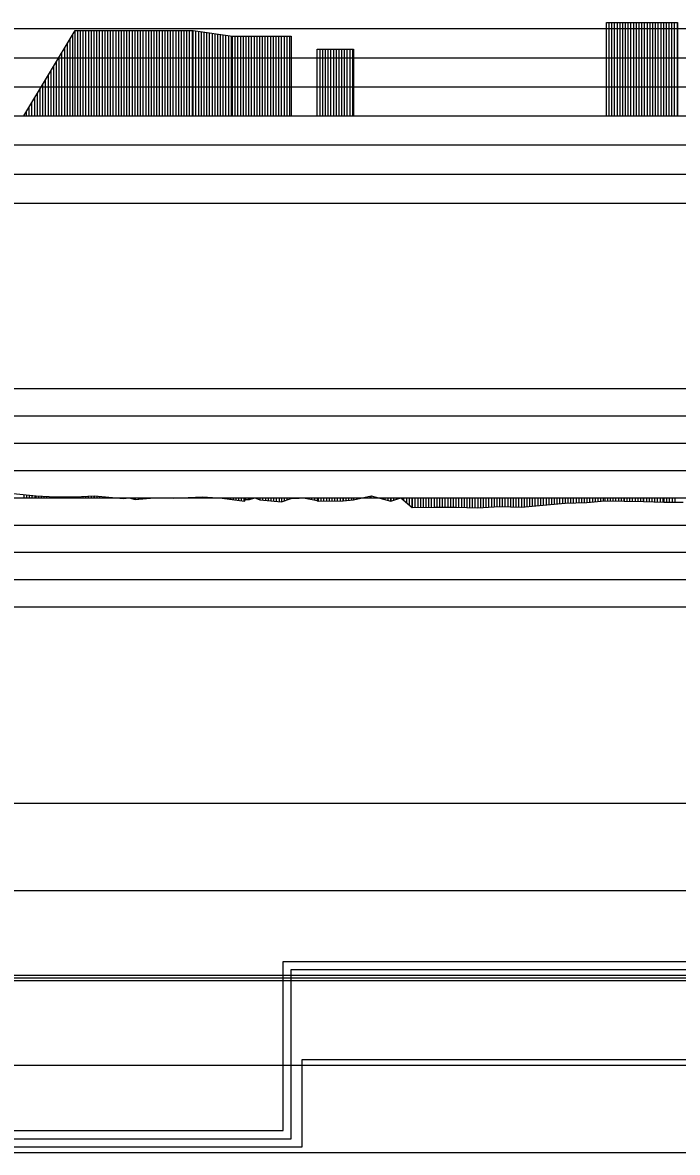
# Model space of a CAD drawing. Extents: x 2 to 10148, y 0 to 380.
# Drawn here: x 4402.9 to 4463, y 182 to 285.5 of the extents above; entities that cross this region are included whole.
import ezdxf

# ---------------------------------------------------------------- set-up
doc = ezdxf.new("R2010")
doc.units = 0
for name, color, linetype in [('POSUN_CARA', 7, 'Continuous'), ('POSUN_RASTR', 7, 'Continuous'), ('RYCHL_A', 7, 'Continuous'), ('RYCHL_B', 7, 'Continuous'), ('RYCHL_C', 7, 'Continuous'), ('RYCHL_RASTR', 7, 'Continuous'), ('ZRYCHL_CARA', 7, 'Continuous'), ('ZRYCHL_RASTR', 7, 'Continuous')]:
    doc.layers.add(name, color=color, linetype=linetype)

msp = doc.modelspace()

# ---------------------------------------------------------------- linework, layer by layer
at = {"layer": 'POSUN_CARA'}
for p, q in [((4402.08, 242.39), (4404.17, 242.19)), ((4403.08, 242), (4403.08, 242.3)), ((4403.33, 242), (4403.33, 242.27)), ((4403.58, 242), (4403.58, 242.25)), ((4403.83, 242), (4403.83, 242.23)), ((4404.08, 242), (4404.08, 242.2)), ((4404.17, 242.19), (4405.95, 242.09)), ((4404.17, 242), (4404.17, 242.19)), ((4404.42, 242), (4404.42, 242.18)), ((4404.67, 242), (4404.67, 242.17)), ((4404.92, 242), (4404.92, 242.15)), ((4405.17, 242), (4405.17, 242.14)), ((4405.42, 242), (4405.42, 242.12)), ((4405.67, 242), (4405.67, 242.11)), ((4405.92, 242), (4405.92, 242.1)), ((4405.95, 242.09), (4407.74, 242.07)), ((4405.95, 242), (4405.95, 242.09)), ((4406.2, 242), (4406.2, 242.09)), ((4406.45, 242), (4406.45, 242.09)), ((4406.7, 242), (4406.7, 242.08)), ((4406.95, 242), (4406.95, 242.08)), ((4407.2, 242), (4407.2, 242.08)), ((4407.45, 242), (4407.45, 242.07)), ((4407.7, 242), (4407.7, 242.07)), ((4407.74, 242.07), (4409.52, 242.18)), ((4407.74, 242), (4407.74, 242.07)), ((4407.99, 242), (4407.99, 242.08)), ((4408.24, 242), (4408.24, 242.1)), ((4408.49, 242), (4408.49, 242.11)), ((4408.74, 242), (4408.74, 242.13)), ((4408.99, 242), (4408.99, 242.15)), ((4409.24, 242), (4409.24, 242.16)), ((4409.49, 242), (4409.49, 242.18)), ((4409.52, 242.18), (4412.18, 241.93)), ((4409.52, 242), (4409.52, 242.18)), ((4409.77, 242), (4409.77, 242.16)), ((4410.02, 242), (4410.02, 242.13)), ((4410.27, 242), (4410.27, 242.11)), ((4410.52, 242), (4410.52, 242.09)), ((4410.77, 242), (4410.77, 242.06)), ((4411.02, 242), (4411.02, 242.04)), ((4411.27, 242), (4411.27, 242.02)), ((4411.52, 242), (4411.52, 241.99)), ((4411.77, 242), (4411.77, 241.97)), ((4412.02, 242), (4412.02, 241.95)), ((4412.18, 241.93), (4412.72, 242)), ((4412.18, 242), (4412.18, 241.93)), ((4412.43, 242), (4412.43, 241.96)), ((4412.68, 242), (4412.68, 241.99)), ((4412.72, 242), (4413.27, 241.83)), ((4412.72, 242), (4412.72, 242)), ((4412.97, 242), (4412.97, 241.92)), ((4413.22, 242), (4413.22, 241.85)), ((4413.27, 241.83), (4414.99, 242)), ((4413.27, 242), (4413.27, 241.83)), ((4413.52, 242), (4413.52, 241.85)), ((4413.77, 242), (4413.77, 241.88)), ((4414.02, 242), (4414.02, 241.9)), ((4414.27, 242), (4414.27, 241.93)), ((4414.52, 242), (4414.52, 241.95)), ((4414.77, 242), (4414.77, 241.97)), ((4414.99, 242), (4416.77, 241.96)), ((4414.99, 242), (4414.99, 242)), ((4415.24, 242), (4415.24, 241.99)), ((4415.49, 242), (4415.49, 241.99)), ((4415.74, 242), (4415.74, 241.98)), ((4415.99, 242), (4415.99, 241.98)), ((4416.24, 242), (4416.24, 241.97)), ((4416.49, 242), (4416.49, 241.97)), ((4416.74, 242), (4416.74, 241.96)), ((4416.77, 241.96), (4419.45, 242.09)), ((4416.77, 242), (4416.77, 241.96)), ((4417.02, 242), (4417.02, 241.97)), ((4417.27, 242), (4417.27, 241.99)), ((4417.52, 242), (4417.52, 242)), ((4417.77, 242), (4417.77, 242.01)), ((4418.02, 242), (4418.02, 242.02)), ((4418.27, 242), (4418.27, 242.03)), ((4418.52, 242), (4418.52, 242.05)), ((4418.77, 242), (4418.77, 242.06)), ((4419.02, 242), (4419.02, 242.07)), ((4419.27, 242), (4419.27, 242.08)), ((4419.45, 242.09), (4421.23, 241.96)), ((4419.45, 242), (4419.45, 242.09)), ((4419.7, 242), (4419.7, 242.07)), ((4419.95, 242), (4419.95, 242.05)), ((4420.2, 242), (4420.2, 242.04)), ((4420.45, 242), (4420.45, 242.02)), ((4420.7, 242), (4420.7, 242)), ((4420.95, 242), (4420.95, 241.98)), ((4421.2, 242), (4421.2, 241.96)), ((4421.23, 242), (4421.23, 241.96)), ((4421.23, 241.96), (4423.28, 241.7)), ((4421.48, 242), (4421.48, 241.93)), ((4421.73, 242), (4421.73, 241.9)), ((4421.98, 242), (4421.98, 241.86)), ((4422.23, 242), (4422.23, 241.83)), ((4422.48, 242), (4422.48, 241.8)), ((4422.73, 242), (4422.73, 241.77)), ((4422.98, 242), (4422.98, 241.74)), ((4423.23, 242), (4423.23, 241.7)), ((4423.28, 242), (4423.28, 241.7)), ((4423.28, 241.7), (4423.36, 241.84)), ((4423.36, 242), (4423.36, 241.84)), ((4423.36, 241.84), (4423.74, 241.84)), ((4423.61, 242), (4423.61, 241.84)), ((4423.74, 241.84), (4424.21, 242)), ((4423.74, 242), (4423.74, 241.84)), ((4423.99, 242), (4423.99, 241.93)), ((4424.21, 242), (4424.69, 241.82)), ((4424.21, 242), (4424.21, 242)), ((4424.46, 242), (4424.46, 241.91)), ((4424.69, 242), (4424.69, 241.82)), ((4424.69, 241.82), (4426.67, 241.62)), ((4424.94, 242), (4424.94, 241.8)), ((4425.19, 242), (4425.19, 241.77)), ((4425.44, 242), (4425.44, 241.75)), ((4425.69, 242), (4425.69, 241.72)), ((4425.94, 242), (4425.94, 241.7)), ((4426.19, 242), (4426.19, 241.67)), ((4426.44, 242), (4426.44, 241.64)), ((4426.67, 242), (4426.67, 241.62)), ((4426.67, 241.62), (4427.56, 241.93)), ((4426.92, 242), (4426.92, 241.71)), ((4427.17, 242), (4427.17, 241.8)), ((4427.42, 242), (4427.42, 241.88)), ((4427.56, 242), (4427.56, 241.93)), ((4427.56, 241.93), (4428.29, 241.97)), ((4427.81, 242), (4427.81, 241.94)), ((4428.06, 242), (4428.06, 241.96)), ((4428.29, 241.97), (4428.49, 242)), ((4428.29, 242), (4428.29, 241.97)), ((4428.68, 242), (4428.68, 241.99)), ((4428.68, 241.99), (4429.95, 241.74)), ((4428.93, 242), (4428.93, 241.94)), ((4429.18, 242), (4429.18, 241.89)), ((4429.43, 242), (4429.43, 241.84)), ((4429.68, 242), (4429.68, 241.79)), ((4429.93, 242), (4429.93, 241.74)), ((4429.95, 242), (4429.95, 241.74)), ((4429.95, 241.74), (4430.03, 241.7)), ((4430.03, 242), (4430.03, 241.7)), ((4430.03, 241.7), (4432.32, 241.73)), ((4430.28, 242), (4430.28, 241.7)), ((4430.53, 242), (4430.53, 241.7)), ((4430.78, 242), (4430.78, 241.71)), ((4431.03, 242), (4431.03, 241.71)), ((4431.28, 242), (4431.28, 241.71)), ((4431.53, 242), (4431.53, 241.72)), ((4431.78, 242), (4431.78, 241.72)), ((4432.03, 242), (4432.03, 241.72)), ((4432.28, 242), (4432.28, 241.73)), ((4432.32, 242), (4432.32, 241.73)), ((4432.32, 241.73), (4433.28, 241.8)), ((4432.57, 242), (4432.57, 241.75)), ((4432.82, 242), (4432.82, 241.77)), ((4433.07, 242), (4433.07, 241.79)), ((4433.28, 241.8), (4434.9, 242.17)), ((4433.28, 242), (4433.28, 241.8)), ((4433.53, 242), (4433.53, 241.86)), ((4433.78, 242), (4433.78, 241.92)), ((4434.03, 242), (4434.03, 241.97)), ((4434.28, 242), (4434.28, 242.03)), ((4434.53, 242), (4434.53, 242.08)), ((4434.78, 242), (4434.78, 242.14)), ((4434.9, 242.17), (4436.69, 241.7)), ((4434.9, 242), (4434.9, 242.17)), ((4435.15, 242), (4435.15, 242.1)), ((4435.4, 242), (4435.4, 242.04)), ((4435.65, 242), (4435.65, 241.97)), ((4435.9, 242), (4435.9, 241.91)), ((4436.15, 242), (4436.15, 241.84)), ((4436.4, 242), (4436.4, 241.78)), ((4436.65, 242), (4436.65, 241.71)), ((4436.69, 241.7), (4437.61, 242)), ((4436.69, 242), (4436.69, 241.7)), ((4436.94, 242), (4436.94, 241.78)), ((4437.19, 242), (4437.19, 241.87)), ((4437.44, 242), (4437.44, 241.95)), ((4437.61, 242), (4438.65, 241.11)), ((4437.61, 242), (4437.61, 242)), ((4437.86, 242), (4437.86, 241.79)), ((4438.11, 242), (4438.11, 241.57)), ((4438.36, 242), (4438.36, 241.36)), ((4438.61, 242), (4438.61, 241.14)), ((4438.65, 242), (4438.65, 241.11)), ((4438.9, 242), (4438.9, 241.11)), ((4439.15, 242), (4439.15, 241.12)), ((4439.4, 242), (4439.4, 241.12)), ((4439.65, 242), (4439.65, 241.13)), ((4439.9, 242), (4439.9, 241.13)), ((4440.15, 242), (4440.15, 241.14)), ((4440.4, 242), (4440.4, 241.14)), ((4440.65, 242), (4440.65, 241.15)), ((4440.9, 242), (4440.9, 241.15)), ((4441.15, 242), (4441.15, 241.15)), ((4441.4, 242), (4441.4, 241.15)), ((4441.65, 242), (4441.65, 241.15)), ((4441.9, 242), (4441.9, 241.15)), ((4442.15, 242), (4442.15, 241.15)), ((4442.4, 242), (4442.4, 241.15)), ((4442.65, 242), (4442.65, 241.15)), ((4442.65, 242), (4442.65, 241.15)), ((4442.9, 242), (4442.9, 241.14)), ((4443.15, 242), (4443.15, 241.13)), ((4443.4, 242), (4443.4, 241.12)), ((4443.65, 242), (4443.65, 241.11)), ((4443.9, 242), (4443.9, 241.1)), ((4444.15, 242), (4444.15, 241.09)), ((4444.4, 242), (4444.4, 241.07)), ((4444.65, 242), (4444.65, 241.06)), ((4444.65, 242), (4444.65, 241.06)), ((4444.9, 242), (4444.9, 241.08)), ((4445.15, 242), (4445.15, 241.09)), ((4445.4, 242), (4445.4, 241.11)), ((4445.65, 242), (4445.65, 241.13)), ((4445.9, 242), (4445.9, 241.14)), ((4446.15, 242), (4446.15, 241.16)), ((4446.4, 242), (4446.4, 241.18)), ((4446.65, 242), (4446.65, 241.19)), ((4446.65, 242), (4446.65, 241.19)), ((4446.9, 242), (4446.9, 241.18)), ((4447.15, 242), (4447.15, 241.18)), ((4447.4, 242), (4447.4, 241.17)), ((4447.65, 242), (4447.65, 241.16)), ((4447.9, 242), (4447.9, 241.15)), ((4448.15, 242), (4448.15, 241.15)), ((4448.4, 242), (4448.4, 241.14)), ((4448.65, 242), (4448.65, 241.13)), ((4448.65, 241.13), (4450.66, 241.32)), ((4448.9, 242), (4448.9, 241.16)), ((4449.15, 242), (4449.15, 241.18)), ((4449.4, 242), (4449.4, 241.2)), ((4449.65, 242), (4449.65, 241.23)), ((4449.9, 242), (4449.9, 241.25)), ((4450.15, 242), (4450.15, 241.27)), ((4450.4, 242), (4450.4, 241.3)), ((4450.65, 242), (4450.65, 241.32)), ((4450.66, 242), (4450.66, 241.32)), ((4450.66, 241.32), (4452.66, 241.49)), ((4450.91, 242), (4450.91, 241.34)), ((4451.16, 242), (4451.16, 241.36)), ((4451.41, 242), (4451.41, 241.38)), ((4451.66, 242), (4451.66, 241.41)), ((4451.91, 242), (4451.91, 241.43)), ((4452.16, 242), (4452.16, 241.45)), ((4452.41, 242), (4452.41, 241.47)), ((4452.66, 242), (4452.66, 241.49)), ((4452.66, 242), (4452.66, 241.49)), ((4452.66, 241.49), (4454.66, 241.56)), ((4452.91, 242), (4452.91, 241.5)), ((4453.16, 242), (4453.16, 241.51)), ((4453.41, 242), (4453.41, 241.52)), ((4453.66, 242), (4453.66, 241.53)), ((4453.91, 242), (4453.91, 241.54)), ((4454.16, 242), (4454.16, 241.54)), ((4454.41, 242), (4454.41, 241.55)), ((4454.66, 242), (4454.66, 241.56)), ((4454.66, 241.56), (4456.29, 241.71)), ((4454.91, 242), (4454.91, 241.58)), ((4455.16, 242), (4455.16, 241.61)), ((4455.41, 242), (4455.41, 241.63)), ((4455.66, 242), (4455.66, 241.65)), ((4455.91, 242), (4455.91, 241.68)), ((4456.16, 242), (4456.16, 241.7)), ((4456.29, 242), (4456.29, 241.71)), ((4456.29, 241.71), (4458.07, 241.68)), ((4456.54, 242), (4456.54, 241.71)), ((4456.79, 242), (4456.79, 241.7)), ((4457.04, 242), (4457.04, 241.7)), ((4457.29, 242), (4457.29, 241.69)), ((4457.54, 242), (4457.54, 241.69)), ((4457.79, 242), (4457.79, 241.68)), ((4458.04, 242), (4458.04, 241.68)), ((4458.07, 242), (4458.07, 241.68)), ((4458.07, 241.68), (4459.86, 241.65)), ((4458.32, 242), (4458.32, 241.67)), ((4458.57, 242), (4458.57, 241.67)), ((4458.82, 242), (4458.82, 241.67)), ((4459.07, 242), (4459.07, 241.66)), ((4459.32, 242), (4459.32, 241.66)), ((4459.57, 242), (4459.57, 241.65)), ((4459.82, 242), (4459.82, 241.65)), ((4459.86, 242), (4459.86, 241.65)), ((4459.86, 241.65), (4461.71, 241.58)), ((4460.11, 242), (4460.11, 241.64)), ((4460.36, 242), (4460.36, 241.63)), ((4460.61, 242), (4460.61, 241.62)), ((4460.86, 242), (4460.86, 241.61)), ((4461.11, 242), (4461.11, 241.6)), ((4461.36, 242), (4461.36, 241.6)), ((4461.61, 242), (4461.61, 241.59)), ((4461.71, 242), (4461.71, 241.58)), ((4461.71, 241.58), (4463.49, 241.58)), ((4461.96, 242), (4461.96, 241.58)), ((4462.21, 242), (4462.21, 241.58)), ((4462.46, 242), (4462.46, 241.58)), ((4462.71, 242), (4462.71, 241.58)), ((4438.65, 241.11), (4440.65, 241.15)), ((4440.65, 241.15), (4442.65, 241.15)), ((4442.65, 241.15), (4444.65, 241.06)), ((4444.65, 241.06), (4446.65, 241.19)), ((4446.65, 241.19), (4448.65, 241.13))]:
    msp.add_line(p, q, dxfattribs=at)
at = {"layer": 'POSUN_RASTR'}
for p, q in [((4312, 252), (4508, 252)), ((4312, 249.5), (4508, 249.5)), ((4312, 247), (4508, 247)), ((4312, 244.5), (4508, 244.5)), ((4045.76, 242), (5128.6, 242)), ((4312, 239.5), (4508, 239.5)), ((4312, 237), (4508, 237)), ((4312, 234.5), (4508, 234.5)), ((4312, 232), (4508, 232))]:
    msp.add_line(p, q, dxfattribs=at)
at = {"layer": 'RYCHL_A'}
for p, q in [((4428.57, 182.5), (4428.57, 190.5)), ((4428.57, 190.5), (5131.49, 190.5)), ((4046.42, 182.5), (4428.57, 182.5))]:
    msp.add_line(p, q, dxfattribs=at)
at = {"layer": 'RYCHL_B'}
for p, q in [((4427.56, 183.25), (4427.56, 198.75)), ((4427.56, 198.75), (4489.66, 198.75)), ((4271.35, 183.25), (4427.56, 183.25))]:
    msp.add_line(p, q, dxfattribs=at)
at = {"layer": 'RYCHL_C'}
for p, q in [((4426.81, 184), (4426.81, 199.5)), ((4426.81, 199.5), (5128.6, 199.5)), ((4272.1, 184), (4426.81, 184))]:
    msp.add_line(p, q, dxfattribs=at)
at = {"layer": 'RYCHL_RASTR'}
for p, q in [((4041.27, 214), (5127.73, 214)), ((4041.24, 206), (5128.07, 206)), ((4041.32, 198.25), (5128.25, 198.25)), ((4041.38, 198), (5128.25, 198)), ((4041.35, 197.75), (5128.25, 197.75)), ((4041.67, 190), (5128.21, 190)), ((4041.69, 182), (5128.21, 182))]:
    msp.add_line(p, q, dxfattribs=at)
at = {"layer": 'ZRYCHL_CARA'}
for p, q in [((4403.05, 277), (4407.75, 284.81)), ((4407.75, 277), (4407.75, 284.81)), ((4407.75, 284.81), (4418.58, 284.81)), ((4408, 277), (4408, 284.81)), ((4408.25, 277), (4408.25, 284.81)), ((4408.5, 277), (4408.5, 284.81)), ((4408.75, 277), (4408.75, 284.81)), ((4409, 277), (4409, 284.81)), ((4409.25, 277), (4409.25, 284.81)), ((4409.5, 277), (4409.5, 284.81)), ((4409.75, 277), (4409.75, 284.81)), ((4410, 277), (4410, 284.81)), ((4410.25, 277), (4410.25, 284.81)), ((4410.5, 277), (4410.5, 284.81)), ((4410.75, 277), (4410.75, 284.81)), ((4411, 277), (4411, 284.81)), ((4411.25, 277), (4411.25, 284.81)), ((4411.5, 277), (4411.5, 284.81)), ((4411.75, 277), (4411.75, 284.81)), ((4412, 277), (4412, 284.81)), ((4412.25, 277), (4412.25, 284.81)), ((4412.5, 277), (4412.5, 284.81)), ((4412.75, 277), (4412.75, 284.81)), ((4413, 277), (4413, 284.81)), ((4413.25, 277), (4413.25, 284.81)), ((4413.5, 277), (4413.5, 284.81)), ((4413.75, 277), (4413.75, 284.81)), ((4414, 277), (4414, 284.81)), ((4414.25, 277), (4414.25, 284.81)), ((4414.5, 277), (4414.5, 284.81)), ((4414.75, 277), (4414.75, 284.81)), ((4415, 277), (4415, 284.81)), ((4415.25, 277), (4415.25, 284.81)), ((4415.5, 277), (4415.5, 284.81)), ((4415.75, 277), (4415.75, 284.81)), ((4416, 277), (4416, 284.81)), ((4416.25, 277), (4416.25, 284.81)), ((4416.5, 277), (4416.5, 284.81)), ((4416.75, 277), (4416.75, 284.81)), ((4417, 277), (4417, 284.81)), ((4417.25, 277), (4417.25, 284.81)), ((4417.5, 277), (4417.5, 284.81)), ((4417.75, 277), (4417.75, 284.81)), ((4418, 277), (4418, 284.81)), ((4418.25, 277), (4418.25, 284.81)), ((4418.5, 277), (4418.5, 284.81)), ((4418.58, 277), (4418.58, 284.81)), ((4418.58, 284.81), (4422.18, 284.29)), ((4418.83, 277), (4418.83, 284.78)), ((4456.45, 277), (4456.45, 285.55)), ((4456.45, 277), (4456.45, 285.55)), ((4456.45, 285.55), (4462.95, 285.55)), ((4456.7, 277), (4456.7, 285.55)), ((4456.95, 277), (4456.95, 285.55)), ((4457.2, 277), (4457.2, 285.55)), ((4457.45, 277), (4457.45, 285.55)), ((4457.7, 277), (4457.7, 285.55)), ((4457.95, 277), (4457.95, 285.55)), ((4458.2, 277), (4458.2, 285.55)), ((4458.45, 277), (4458.45, 285.55)), ((4458.7, 277), (4458.7, 285.55)), ((4458.95, 277), (4458.95, 285.55)), ((4459.2, 277), (4459.2, 285.55)), ((4459.45, 277), (4459.45, 285.55)), ((4459.7, 277), (4459.7, 285.55)), ((4459.95, 277), (4459.95, 285.55)), ((4460.2, 277), (4460.2, 285.55)), ((4460.45, 277), (4460.45, 285.55)), ((4460.7, 277), (4460.7, 285.55)), ((4460.95, 277), (4460.95, 285.55)), ((4461.2, 277), (4461.2, 285.55)), ((4461.45, 277), (4461.45, 285.55)), ((4461.7, 277), (4461.7, 285.55)), ((4461.95, 277), (4461.95, 285.55)), ((4462.2, 277), (4462.2, 285.55)), ((4462.45, 277), (4462.45, 285.55)), ((4462.7, 277), (4462.7, 285.55)), ((4462.95, 277), (4462.95, 285.55)), ((4462.95, 285.55), (4462.95, 277)), ((4407.3, 277), (4407.3, 284.06)), ((4407.55, 277), (4407.55, 284.48)), ((4419.08, 277), (4419.08, 284.74)), ((4419.33, 277), (4419.33, 284.7)), ((4419.58, 277), (4419.58, 284.67)), ((4419.83, 277), (4419.83, 284.63)), ((4420.08, 277), (4420.08, 284.6)), ((4420.33, 277), (4420.33, 284.56)), ((4420.58, 277), (4420.58, 284.52)), ((4420.83, 277), (4420.83, 284.49)), ((4421.08, 277), (4421.08, 284.45)), ((4421.33, 277), (4421.33, 284.42)), ((4421.58, 277), (4421.58, 284.38)), ((4421.83, 277), (4421.83, 284.34)), ((4422.08, 277), (4422.08, 284.31)), ((4422.18, 277), (4422.18, 284.29)), ((4422.18, 284.29), (4427.56, 284.29)), ((4422.43, 277), (4422.43, 284.29)), ((4422.68, 277), (4422.68, 284.29)), ((4422.93, 277), (4422.93, 284.29)), ((4423.18, 277), (4423.18, 284.29)), ((4423.43, 277), (4423.43, 284.29)), ((4423.68, 277), (4423.68, 284.29)), ((4423.93, 277), (4423.93, 284.29)), ((4424.18, 277), (4424.18, 284.29)), ((4424.43, 277), (4424.43, 284.29)), ((4424.68, 277), (4424.68, 284.29)), ((4424.93, 277), (4424.93, 284.29)), ((4425.18, 277), (4425.18, 284.29)), ((4425.43, 277), (4425.43, 284.29)), ((4425.68, 277), (4425.68, 284.29)), ((4425.93, 277), (4425.93, 284.29)), ((4426.18, 277), (4426.18, 284.29)), ((4426.43, 277), (4426.43, 284.29)), ((4426.68, 277), (4426.68, 284.29)), ((4426.93, 277), (4426.93, 284.29)), ((4427.18, 277), (4427.18, 284.29)), ((4427.43, 277), (4427.43, 284.29)), ((4427.56, 284.29), (4427.56, 277)), ((4406.55, 277), (4406.55, 282.82)), ((4406.8, 277), (4406.8, 283.23)), ((4407.05, 277), (4407.05, 283.65)), ((4429.95, 277), (4429.95, 283.11)), ((4429.95, 277), (4429.95, 283.11)), ((4429.95, 283.11), (4433.27, 283.11)), ((4430.2, 277), (4430.2, 283.11)), ((4430.45, 277), (4430.45, 283.11)), ((4430.7, 277), (4430.7, 283.11)), ((4430.95, 277), (4430.95, 283.11)), ((4431.2, 277), (4431.2, 283.11)), ((4431.45, 277), (4431.45, 283.11)), ((4431.7, 277), (4431.7, 283.11)), ((4431.95, 277), (4431.95, 283.11)), ((4432.2, 277), (4432.2, 283.11)), ((4432.45, 277), (4432.45, 283.11)), ((4432.7, 277), (4432.7, 283.11)), ((4432.95, 277), (4432.95, 283.11)), ((4433.2, 277), (4433.2, 283.11)), ((4433.27, 283.11), (4433.27, 277)), ((4406.05, 277), (4406.05, 281.99)), ((4406.3, 277), (4406.3, 282.4)), ((4405.3, 277), (4405.3, 280.74)), ((4405.55, 277), (4405.55, 281.16)), ((4405.8, 277), (4405.8, 281.57)), ((4404.8, 277), (4404.8, 279.91)), ((4405.05, 277), (4405.05, 280.32)), ((4404.05, 277), (4404.05, 278.66)), ((4404.3, 277), (4404.3, 279.08)), ((4404.55, 277), (4404.55, 279.49)), ((4403.55, 277), (4403.55, 277.83)), ((4403.8, 277), (4403.8, 278.25)), ((4045.76, 277), (5128.6, 277)), ((4403.3, 277), (4403.3, 277.42))]:
    msp.add_line(p, q, dxfattribs=at)
at = {"layer": 'ZRYCHL_RASTR'}
for p, q in [((4312, 285), (4508, 285)), ((4312, 282.33), (4508, 282.33)), ((4312, 279.67), (4508, 279.67)), ((4319.72, 274.33), (4508, 274.33)), ((4319.72, 271.67), (4508, 271.67)), ((4319.61, 269), (4508, 269))]:
    msp.add_line(p, q, dxfattribs=at)

doc.saveas('drawing.dxf')
